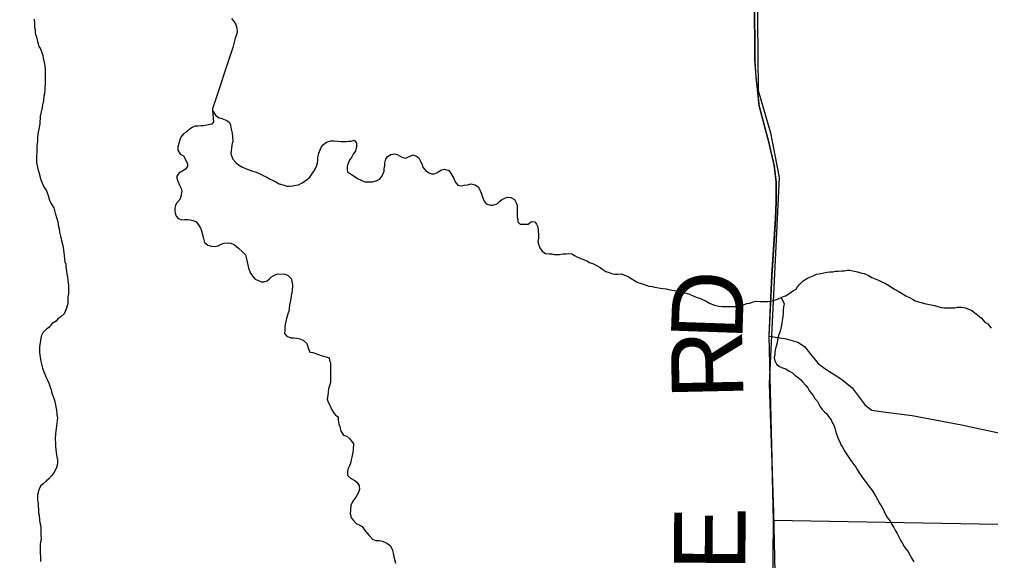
# Model space of a CAD drawing. Extents: x 0 to 34, y 0 to 22.
# Drawn here: x 24.85 to 25.622, y 14.509 to 14.94 of the extents above; entities that cross this region are included whole.
import ezdxf

# ---------------------------------------------------------------- set-up
doc = ezdxf.new("R2010")
doc.units = 0
for name, color, linetype in [('GM_X_City_Street', 7, 'Continuous'), ('GM_X_Corporation', 7, 'Continuous'), ('GM_X_County_Road', 7, 'Continuous'), ('GM_X_County_Road_Text', 7, 'Continuous'), ('GM_X_Minor_River', 7, 'Continuous'), ('GM_X_Rail_Line', 7, 'Continuous')]:
    doc.layers.add(name, color=color, linetype=linetype)

msp = doc.modelspace()

# ---------------------------------------------------------------- linework, layer by layer
at = {"layer": 'GM_X_City_Street'}
msp.add_lwpolyline([(25.44641, 14.68782), (25.45986, 14.68553), (25.46919, 14.68283), (25.47436, 14.67955), (25.47932, 14.67323), (25.48533, 14.66607), (25.49047, 14.66207), (25.50393, 14.65349), (25.51222, 14.64661), (25.52252, 14.63288), (25.52796, 14.62887), (25.53912, 14.62716), (25.56, 14.62459), (25.59921, 14.61714), (25.63125, 14.61028)], dxfattribs=at)
at = {"layer": 'GM_X_Corporation'}
msp.add_lwpolyline([(25.70241, 14.53671), (25.44963, 14.54102), (25.44619, 14.68837), (25.44848, 14.73615), (25.45135, 14.78136), (25.45192, 14.7951), (25.45192, 14.81055), (25.45021, 14.82364), (25.44611, 14.8421), (25.43842, 14.8708), (25.43585, 14.89388), (25.43483, 14.9072), (25.43386, 15.10681), (24.8788, 15.0997), (24.87381, 15.15822), (24.69379, 15.15887), (24.72705, 15.36745), (24.72162, 15.36748), (24.39649, 15.36959), (24.38041, 15.92726)], dxfattribs=at)
at = {"layer": 'GM_X_County_Road'}
for points in [[(25.44946, 14.55716), (25.44641, 14.68782), (25.4487, 14.7356), (25.45156, 14.78081), (25.45213, 14.79454), (25.45213, 14.81), (25.45043, 14.82309), (25.44633, 14.84154), (25.43864, 14.87025), (25.43607, 14.89332), (25.43505, 14.90665), (25.43408, 15.10626), (25.43365, 15.12688)], [(25.45025, 14.1), (25.45017, 14.10518), (25.44716, 14.26397), (25.44985, 14.54046), (25.44946, 14.55716)]]:
    msp.add_lwpolyline(points, dxfattribs=at)
at = {"layer": 'GM_X_Minor_River'}
for points in [[(24.86195, 14.93986), (24.86234, 14.93644), (24.86235, 14.9334), (24.86273, 14.9315), (24.86274, 14.9296), (24.86312, 14.9277), (24.86389, 14.9258), (24.86466, 14.922)], [(25.01881, 14.94027), (25.0211, 14.93762), (25.02224, 14.93572), (25.02301, 14.93268), (25.0234, 14.93002), (25.02302, 14.92812), (25.02189, 14.9247), (25.01987, 14.9174)], [(24.86466, 14.922), (24.86505, 14.9201), (24.86581, 14.9182), (24.86696, 14.91631), (24.8681, 14.91327), (24.86887, 14.91099), (24.86926, 14.90871), (24.87003, 14.90529), (24.87042, 14.90263), (24.87081, 14.89959), (24.87081, 14.89731), (24.87082, 14.89427), (24.87083, 14.89237), (24.87084, 14.89009), (24.87084, 14.88819), (24.87047, 14.88552), (24.87048, 14.88362), (24.8701, 14.88058), (24.86973, 14.87868), (24.86936, 14.87526), (24.86861, 14.87183), (24.86824, 14.86955), (24.86749, 14.86613), (24.86674, 14.86271), (24.86638, 14.85662), (24.86564, 14.85244), (24.86489, 14.84864), (24.86452, 14.84559), (24.86453, 14.84255), (24.86416, 14.83913), (24.86417, 14.83457), (24.86381, 14.83039), (24.86382, 14.82583), (24.86497, 14.82089), (24.86574, 14.81823), (24.86728, 14.81215), (24.86958, 14.80645), (24.87186, 14.80342), (24.87302, 14.79962), (24.87417, 14.79582), (24.87531, 14.79354), (24.8776, 14.78975), (24.87876, 14.78557), (24.87991, 14.78139), (24.88068, 14.77873), (24.88145, 14.77493), (24.88183, 14.77303), (24.88222, 14.77037), (24.88299, 14.76733), (24.88376, 14.76391), (24.88453, 14.76087), (24.88492, 14.75821), (24.8853, 14.75631), (24.88569, 14.75404), (24.8857, 14.75175), (24.88609, 14.74909), (24.88647, 14.74681), (24.88724, 14.74492), (24.88724, 14.74301), (24.88764, 14.73921), (24.88802, 14.73693), (24.88841, 14.73465), (24.8888, 14.732), (24.88919, 14.72819), (24.8892, 14.72477), (24.88921, 14.72135), (24.88884, 14.71907), (24.88885, 14.71603), (24.88885, 14.71375), (24.88773, 14.70994), (24.8866, 14.70728), (24.88584, 14.70538), (24.88319, 14.70309), (24.88092, 14.70156), (24.8794, 14.69966), (24.87637, 14.69775), (24.87372, 14.6947), (24.87183, 14.69318), (24.86918, 14.69089), (24.86767, 14.68784), (24.86617, 14.6791), (24.86618, 14.67529), (24.86658, 14.67226), (24.86696, 14.66959), (24.86735, 14.66769), (24.86812, 14.66427), (24.8685, 14.66238), (24.86965, 14.65934), (24.8708, 14.65706), (24.87157, 14.65478), (24.87271, 14.65212), (24.87386, 14.64985), (24.87463, 14.64719), (24.87539, 14.64529), (24.87578, 14.64339), (24.87655, 14.64111), (24.87731, 14.63883), (24.87808, 14.63693), (24.87962, 14.62895), (24.88002, 14.62515), (24.8804, 14.62287)], [(25.01987, 14.9174), (25.00384, 14.86839), (25.00384, 14.86725), (25.00613, 14.86345), (25.00842, 14.86156), (25.01108, 14.8608), (25.01526, 14.85929), (25.01717, 14.85778), (25.01793, 14.8555), (25.0187, 14.85246), (25.01947, 14.84904), (25.01987, 14.84296), (25.01912, 14.83954), (25.01838, 14.83269), (25.01992, 14.82852), (25.0222, 14.82586), (25.02449, 14.82397), (25.02715, 14.82245), (25.02943, 14.82132), (25.03133, 14.82056), (25.03361, 14.81981), (25.03552, 14.81905), (25.0378, 14.8183), (25.0397, 14.81754), (25.0416, 14.81679), (25.04503, 14.8149), (25.04693, 14.81414), (25.04959, 14.81263), (25.05149, 14.81187), (25.05415, 14.81036), (25.05682, 14.80884), (25.06062, 14.80772), (25.0629, 14.80696), (25.0648, 14.80697), (25.06746, 14.80735), (25.07012, 14.80774), (25.07201, 14.80812), (25.07505, 14.80965), (25.07808, 14.81156), (25.08111, 14.81423), (25.08338, 14.81728), (25.08451, 14.81918), (25.0864, 14.82261), (25.08715, 14.82565), (25.08753, 14.82755), (25.08752, 14.82945), (25.08827, 14.83326), (25.0894, 14.83592), (25.09053, 14.83821), (25.09204, 14.84011), (25.09432, 14.84202), (25.09773, 14.84316), (25.10039, 14.84317), (25.10305, 14.8428), (25.10609, 14.84243), (25.10799, 14.84243), (25.10989, 14.84244), (25.11179, 14.84282), (25.11407, 14.84283), (25.11634, 14.84359), (25.11825, 14.84132), (25.11826, 14.83866), (25.11751, 14.83485), (25.11562, 14.83257), (25.11448, 14.83029), (25.11259, 14.82762), (25.11146, 14.82458), (25.11071, 14.82267), (25.11072, 14.82039), (25.1111, 14.81849), (25.11415, 14.81622), (25.11719, 14.81433), (25.1191, 14.81319), (25.1248, 14.81054), (25.12898, 14.81056), (25.13088, 14.81056), (25.13391, 14.81133), (25.13657, 14.81247), (25.13846, 14.81476), (25.14035, 14.81895), (25.14034, 14.82123), (25.14071, 14.82313), (25.14071, 14.82541), (25.14146, 14.82846), (25.14297, 14.83074), (25.14562, 14.83227), (25.14866, 14.83265), (25.15056, 14.83228), (25.15246, 14.83115), (25.15437, 14.83001), (25.15741, 14.82926), (25.1631, 14.83193), (25.16538, 14.83118), (25.16766, 14.82966), (25.16919, 14.82701), (25.17034, 14.82397), (25.1711, 14.82207), (25.17301, 14.81941), (25.17605, 14.81752), (25.17796, 14.81677), (25.17985, 14.81677)], [(25.00384, 14.86725), (25.00463, 14.85813), (25.00312, 14.85622), (24.99932, 14.85545), (24.99666, 14.85506), (24.99477, 14.85506), (24.99211, 14.85467), (24.98983, 14.85467), (24.98717, 14.85352), (24.98452, 14.85123), (24.98263, 14.84971), (24.98073, 14.84856), (24.97846, 14.84589), (24.97771, 14.84399), (24.97696, 14.84095), (24.97621, 14.83828), (24.97621, 14.83562), (24.97812, 14.83259), (24.98079, 14.83107), (24.98384, 14.825), (24.98385, 14.82272), (24.98234, 14.82043), (24.98006, 14.81929), (24.97703, 14.81738), (24.97514, 14.81433), (24.97629, 14.81091), (24.97744, 14.80788), (24.97897, 14.80522), (24.97935, 14.80294), (24.97861, 14.79876), (24.97785, 14.79647), (24.97521, 14.79343), (24.97445, 14.79152), (24.9737, 14.78962), (24.9737, 14.78772), (24.97409, 14.78544), (24.97486, 14.78316), (24.97638, 14.78126), (24.97942, 14.78013), (24.9817, 14.78052), (24.98398, 14.78052), (24.98588, 14.78015), (24.98816, 14.77977), (24.99044, 14.77902), (24.99273, 14.77636), (24.99426, 14.77371), (24.99502, 14.77143), (24.99656, 14.76535), (24.99733, 14.76231), (25, 14.76004), (25.00304, 14.75929), (25.0057, 14.75891), (25.00835, 14.75968), (25.01063, 14.76083), (25.01291, 14.76159), (25.01632, 14.76198), (25.01822, 14.76161), (25.02127, 14.76047), (25.02431, 14.75782), (25.02774, 14.75441), (25.03003, 14.75251), (25.03041, 14.75023), (25.03118, 14.74682), (25.03234, 14.74188), (25.03387, 14.7377), (25.03578, 14.73504), (25.03768, 14.73315), (25.04073, 14.73163), (25.04263, 14.73088), (25.04453, 14.73088), (25.04718, 14.73165), (25.04908, 14.73318)], [(25.17985, 14.81677), (25.18251, 14.81792), (25.18516, 14.81983), (25.1882, 14.82059), (25.19162, 14.81946), (25.19353, 14.81681), (25.19544, 14.81377), (25.19659, 14.81035), (25.19887, 14.8077), (25.20191, 14.80733), (25.20381, 14.80771), (25.20647, 14.8081), (25.2095, 14.80887), (25.21255, 14.80811), (25.21521, 14.80622), (25.21674, 14.8028), (25.21751, 14.8009), (25.21827, 14.79901), (25.2198, 14.79521), (25.22133, 14.79293), (25.22475, 14.7918), (25.22665, 14.79181), (25.23006, 14.79295), (25.23196, 14.79486), (25.23385, 14.79639), (25.23575, 14.79715), (25.23802, 14.7983), (25.24106, 14.79793), (25.24373, 14.79641), (25.24525, 14.79376), (25.24602, 14.79186), (25.24603, 14.78844), (25.24604, 14.78539), (25.24605, 14.78235), (25.24643, 14.78045), (25.24644, 14.77855), (25.24835, 14.77666), (25.2548, 14.77667), (25.25745, 14.77896), (25.26011, 14.77859), (25.26126, 14.77669), (25.26241, 14.77479), (25.26279, 14.77175), (25.26281, 14.76795), (25.26281, 14.76567), (25.26244, 14.76301), (25.26321, 14.75997), (25.26398, 14.75807), (25.26588, 14.75542), (25.26855, 14.75352), (25.27159, 14.75315), (25.27349, 14.75315), (25.27539, 14.75278), (25.27767, 14.75278), (25.27957, 14.75279), (25.2826, 14.75318), (25.28488, 14.75318), (25.28716, 14.75357), (25.28944, 14.7532), (25.2921, 14.75168), (25.294, 14.75055), (25.30123, 14.74752), (25.30351, 14.74639), (25.30655, 14.74526), (25.30998, 14.74337), (25.31188, 14.74223), (25.31417, 14.74072), (25.31645, 14.7392), (25.31911, 14.73845), (25.32177, 14.73731), (25.32367, 14.73694), (25.32595, 14.73694), (25.32861, 14.73733), (25.33089, 14.73658), (25.33431, 14.73507), (25.3366, 14.73355), (25.33926, 14.73204), (25.34192, 14.73052), (25.34382, 14.72977), (25.34611, 14.72902), (25.34839, 14.72826), (25.35067, 14.72751), (25.35333, 14.72713), (25.35523, 14.72676), (25.35713, 14.72638), (25.35979, 14.72601), (25.36169, 14.72564), (25.36435, 14.72526), (25.36625, 14.72489), (25.37081, 14.72414), (25.37309, 14.72376), (25.37537, 14.72301), (25.37803, 14.72226), (25.38031, 14.72188), (25.38297, 14.72113), (25.3864, 14.71962), (25.3883, 14.71886), (25.39172, 14.71773), (25.39628, 14.71546), (25.39895, 14.71395), (25.40085, 14.71319)], [(25.40085, 14.71319), (25.40275, 14.71244), (25.40617, 14.71169), (25.40883, 14.71131), (25.41149, 14.71132), (25.41339, 14.71133), (25.41605, 14.71133), (25.41795, 14.71134), (25.42023, 14.71134), (25.42212, 14.71173), (25.4263, 14.71288), (25.42857, 14.71365), (25.43085, 14.71403), (25.43275, 14.7148), (25.43578, 14.71557), (25.4392, 14.7152), (25.44186, 14.7152), (25.44528, 14.71521), (25.44794, 14.7156), (25.44984, 14.71598), (25.45287, 14.71713), (25.45629, 14.71866), (25.45932, 14.71981), (25.46197, 14.72134), (25.46576, 14.72401), (25.46766, 14.72515), (25.46879, 14.72706), (25.47069, 14.72896), (25.47334, 14.73163), (25.47675, 14.73392), (25.47864, 14.73469), (25.4813, 14.73583), (25.48395, 14.73698), (25.48585, 14.73737), (25.48965, 14.73814), (25.49231, 14.73852), (25.49458, 14.73891), (25.49686, 14.73892), (25.49914, 14.7393), (25.50104, 14.73931), (25.50408, 14.73969), (25.50597, 14.7397), (25.50863, 14.74009), (25.51053, 14.74009), (25.51395, 14.73934), (25.51661, 14.73897), (25.52003, 14.73784), (25.52194, 14.73746), (25.52536, 14.73595), (25.52802, 14.73444), (25.53068, 14.7333), (25.53335, 14.73217), (25.53601, 14.73104), (25.53867, 14.72952), (25.5421, 14.72763), (25.54552, 14.72536), (25.54894, 14.72347), (25.55199, 14.72157), (25.55503, 14.71968), (25.55846, 14.71817), (25.56036, 14.71703), (25.56226, 14.7159), (25.56492, 14.71515), (25.5672, 14.71439), (25.56986, 14.71364), (25.57253, 14.71326), (25.57519, 14.71251), (25.57785, 14.71214), (25.58051, 14.71139), (25.58279, 14.71063), (25.58507, 14.71026), (25.58735, 14.71026), (25.59039, 14.71027), (25.59381, 14.71028), (25.5957, 14.71067), (25.5995, 14.71068), (25.60216, 14.7103), (25.60558, 14.70879), (25.60748, 14.70804), (25.61091, 14.70538), (25.61472, 14.70235), (25.61777, 14.69894), (25.62005, 14.69742), (25.62272, 14.69401)], [(25.04908, 14.73318), (25.05097, 14.73508), (25.05362, 14.73661), (25.05552, 14.73737), (25.0616, 14.73701), (25.06388, 14.73588), (25.06617, 14.7336), (25.06693, 14.7317), (25.06732, 14.72828), (25.06696, 14.72372), (25.06621, 14.71992), (25.06584, 14.71611), (25.06509, 14.71269), (25.06472, 14.70965), (25.06435, 14.70737), (25.0636, 14.70546), (25.06322, 14.70356), (25.06247, 14.70166), (25.0621, 14.69938), (25.06135, 14.69558), (25.06136, 14.69253), (25.06099, 14.68987), (25.06289, 14.6876), (25.06593, 14.68646), (25.06821, 14.68647), (25.07087, 14.6861), (25.07315, 14.68572), (25.07582, 14.68459), (25.07886, 14.68194), (25.08001, 14.67776), (25.08116, 14.6751), (25.08344, 14.67473), (25.088, 14.67322), (25.09105, 14.67208), (25.09409, 14.67133), (25.09637, 14.67058), (25.09675, 14.66868), (25.09752, 14.6664), (25.09753, 14.66374), (25.09753, 14.66184), (25.09754, 14.6588), (25.09755, 14.65614), (25.09756, 14.65309), (25.09757, 14.65081), (25.09682, 14.64815), (25.09607, 14.64587), (25.09569, 14.64321), (25.09532, 14.64054), (25.09495, 14.6375), (25.09572, 14.63522), (25.09725, 14.63219), (25.0984, 14.62953), (25.09992, 14.62687), (25.10145, 14.62497), (25.10373, 14.62346), (25.10374, 14.6208), (25.10413, 14.61776), (25.10489, 14.61586), (25.10567, 14.61206), (25.10796, 14.60903), (25.11061, 14.60827), (25.1129, 14.606), (25.11595, 14.6022), (25.11559, 14.59764), (25.11521, 14.59536), (25.11446, 14.59155), (25.11409, 14.58927), (25.11372, 14.58737), (25.11259, 14.58471), (25.11146, 14.58204), (25.11108, 14.58014), (25.11109, 14.5771), (25.11338, 14.57483), (25.1168, 14.57293), (25.11871, 14.57142), (25.12023, 14.56876), (25.12062, 14.5661), (25.11987, 14.56344), (25.11874, 14.56154), (25.1176, 14.55963), (25.11533, 14.55658), (25.11382, 14.55316), (25.11309, 14.54632), (25.11424, 14.5429), (25.11576, 14.541), (25.11805, 14.53872), (25.12033, 14.53759), (25.12261, 14.53646), (25.1249, 14.53304), (25.12681, 14.53115), (25.12833, 14.52925), (25.131, 14.52622), (25.13366, 14.52508), (25.13632, 14.52509), (25.13898, 14.52471), (25.14241, 14.5232), (25.14507, 14.52131), (25.1466, 14.51827), (25.14737, 14.51523), (25.14814, 14.51105), (25.14929, 14.50726)], [(25.4559, 14.71849), (25.4582, 14.71334), (25.45783, 14.71106), (25.45746, 14.70802), (25.45746, 14.70612), (25.45709, 14.70308), (25.45672, 14.70042), (25.45635, 14.69775), (25.45598, 14.69547), (25.45523, 14.69281), (25.45447, 14.69015), (25.45372, 14.68824), (25.45297, 14.68444), (25.4526, 14.68254), (25.45223, 14.68064), (25.45147, 14.67797), (25.45072, 14.67493), (25.45073, 14.67303), (25.45036, 14.67075), (25.45074, 14.66809), (25.45227, 14.66543), (25.45456, 14.66354), (25.45684, 14.6624), (25.4595, 14.66165), (25.46217, 14.65976), (25.46483, 14.65862), (25.46673, 14.65672), (25.4694, 14.65483), (25.4713, 14.65332), (25.47283, 14.65142), (25.47549, 14.64839), (25.47702, 14.64649), (25.47816, 14.64459), (25.47969, 14.64231), (25.48121, 14.64042), (25.48274, 14.63814), (25.48465, 14.63586), (25.48656, 14.63207), (25.48847, 14.62941), (25.49037, 14.62752), (25.49228, 14.626), (25.49342, 14.62372), (25.49571, 14.62107), (25.49647, 14.61917), (25.49762, 14.61689), (25.49839, 14.61461), (25.49915, 14.61233), (25.49992, 14.60968), (25.50069, 14.60778), (25.50146, 14.6055), (25.5026, 14.6036), (25.50337, 14.60132), (25.50489, 14.59904), (25.50604, 14.59677), (25.51062, 14.58956), (25.51214, 14.58766), (25.5152, 14.58349), (25.51634, 14.58159), (25.51787, 14.57893), (25.51978, 14.57627), (25.52168, 14.57362), (25.52359, 14.57096), (25.5255, 14.56831), (25.52778, 14.56565), (25.52931, 14.56337), (25.53084, 14.56072), (25.53237, 14.55768), (25.53428, 14.55426), (25.5358, 14.55199), (25.53695, 14.55009), (25.53771, 14.54819), (25.53963, 14.5444), (25.54115, 14.54212), (25.54268, 14.54022), (25.54382, 14.53794), (25.54535, 14.53567), (25.5465, 14.53339), (25.54802, 14.53073), (25.54955, 14.52769), (25.55108, 14.52504), (25.55223, 14.52276), (25.55375, 14.52048), (25.5549, 14.51859), (25.55642, 14.51669), (25.55833, 14.51327), (25.55986, 14.511), (25.56139, 14.50834)], [(24.8804, 14.62287), (24.87966, 14.61641), (24.8793, 14.61222), (24.87892, 14.60994), (24.87856, 14.60576), (24.87895, 14.60272), (24.87895, 14.60006), (24.87935, 14.59512), (24.88012, 14.5917), (24.88051, 14.58942), (24.88051, 14.58752), (24.88014, 14.58486), (24.87939, 14.58257), (24.87788, 14.57953), (24.87599, 14.57686), (24.87371, 14.5742), (24.87144, 14.57229), (24.86917, 14.57038), (24.8669, 14.56847), (24.86577, 14.56543), (24.86464, 14.56163), (24.86464, 14.55973), (24.86465, 14.55745), (24.86504, 14.55441), (24.86505, 14.55251), (24.86543, 14.55022), (24.86544, 14.54718), (24.86583, 14.54529), (24.86622, 14.54148), (24.86661, 14.53958), (24.86699, 14.53769), (24.86738, 14.5354), (24.86739, 14.53351), (24.86739, 14.53122), (24.8674, 14.52894), (24.86741, 14.52666), (24.86703, 14.524), (24.86666, 14.5221), (24.86668, 14.51678), (24.86668, 14.51488), (24.86707, 14.51297), (24.86707, 14.51108), (24.86708, 14.50841)]]:
    msp.add_lwpolyline(points, dxfattribs=at)
at = {"layer": 'GM_X_Rail_Line'}
msp.add_lwpolyline([(25.20806, 15.3677), (25.21051, 15.36511), (25.43426, 15.21672), (25.43745, 14.88316), (25.44729, 14.84943), (25.45415, 14.81399), (25.44634, 14.64977), (25.44981, 14.54769), (25.45617, 14.26219), (25.45844, 14.1)], dxfattribs=at)

# ---------------------------------------------------------------- texts
at = {"layer": 'GM_X_County_Road_Text'}
for s, height, rotation, p in [('D', 0.05682, 88.02882, (25.42487, 14.68398)), ('R', 0.05682, 91.26472, (25.42591, 14.63818)), ('STATE', 0.056818, 89.57423, (25.42587, 14.3068))]:
    msp.add_text(s, height=height, rotation=rotation, dxfattribs=at).set_placement(p)

doc.saveas('drawing.dxf')
